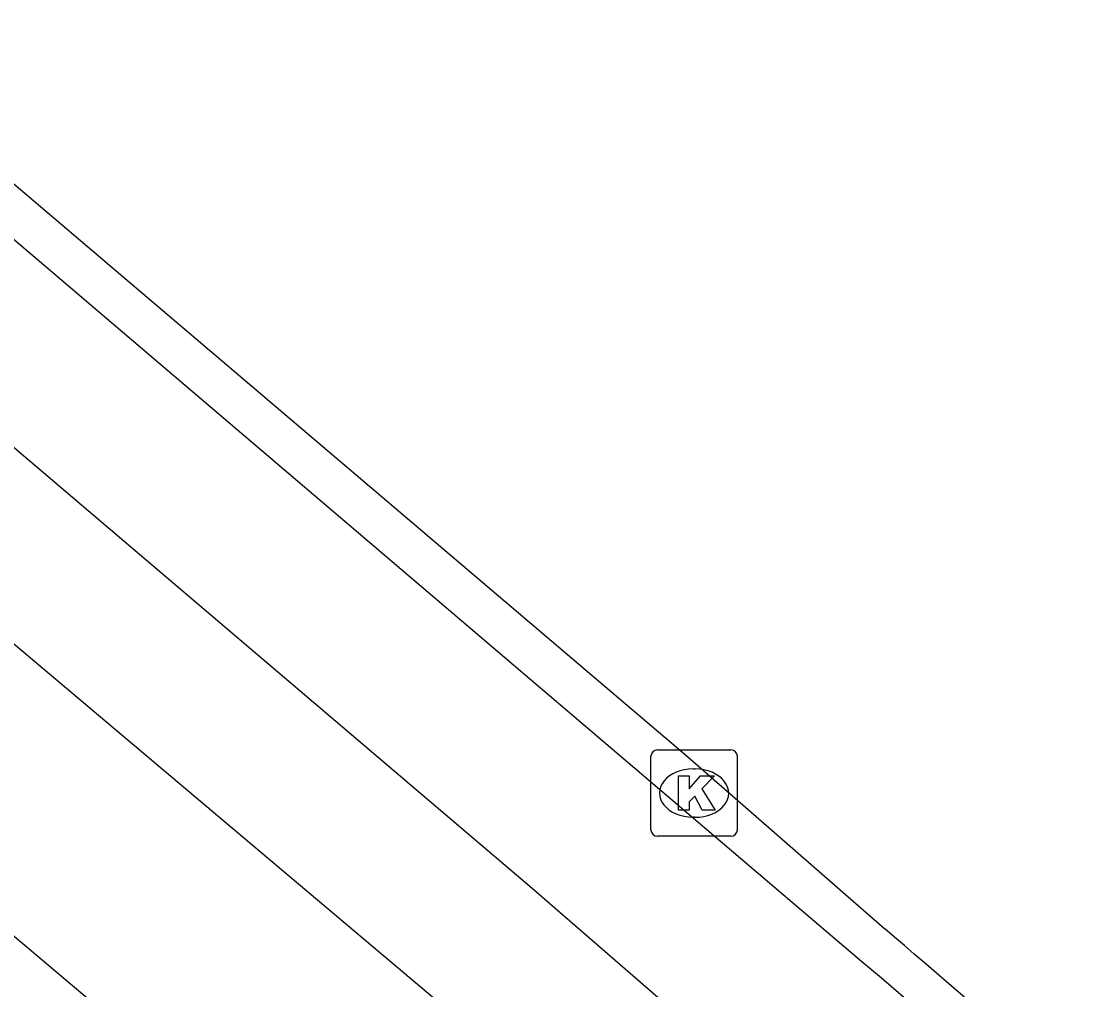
# Model space of a CAD drawing. Extents: x 162347 to 162868, y 381221 to 381813.
# Drawn here: x 162822.08 to 162834.42, y 381547.43 to 381558.65 of the extents above; entities that cross this region are included whole.
import ezdxf

# ---------------------------------------------------------------- set-up
doc = ezdxf.new("R2010")
doc.units = 0
for name, color, linetype in [('IMGEO_Fietspad_gesloten', 7, 'Continuous'), ('IMGEO_Kolk', 7, 'Continuous'), ('IMGEO_Parkeervlak_open', 7, 'Continuous'), ('IMGEO_Rijbaan_lokaal_gesloten', 7, 'Continuous'), ('IMGEO_Rijbaan_lokaal_open', 7, 'Continuous')]:
    doc.layers.add(name, color=color, linetype=linetype)

msp = doc.modelspace()

# ---------------------------------------------------------------- linework, layer by layer
at = {"layer": 'IMGEO_Fietspad_gesloten'}
for points in [[(162800.436, 381566.273), (162829.055, 381542.09), (162840.499, 381532.368)], [(162820.68, 381552.549), (162830.443, 381544.315), (162836.448, 381539.154), (162837.376, 381538.357)]]:
    msp.add_lwpolyline(points, dxfattribs=at)
at = {"layer": 'IMGEO_Kolk'}
for p, q in [((162829.448, 381550.21), (162830.3, 381550.21)), ((162829.373, 381549.284), (162829.373, 381550.136)), ((162830.374, 381550.136), (162830.374, 381549.284)), ((162829.861, 381549.99), (162829.886, 381549.99)), ((162829.884, 381549.43), (162829.859, 381549.43)), ((162830.3, 381549.21), (162829.448, 381549.21))]:
    msp.add_line(p, q, dxfattribs=at)
for points in [[(162829.448, 381550.21), (162830.3, 381550.21)], [(162829.373, 381549.284), (162829.373, 381550.136)], [(162830.374, 381550.136), (162830.374, 381549.284)], [(162829.694, 381549.91), (162829.817, 381549.91), (162829.817, 381549.759), (162829.947, 381549.91), (162830.111, 381549.91), (162829.965, 381549.759), (162830.118, 381549.51), (162829.966, 381549.51), (162829.881, 381549.674), (162829.817, 381549.607), (162829.817, 381549.51), (162829.694, 381549.51), (162829.694, 381549.91)], [(162830.3, 381549.21), (162829.448, 381549.21)]]:
    msp.add_lwpolyline(points, dxfattribs=at)
for centre, start, end in [((162829.45, 381550.134), 91.552, 178.448), ((162829.45, 381550.134), 91.552, 178.448), ((162830.298, 381550.134), 1.552, 88.448), ((162830.298, 381550.134), 1.552, 88.448), ((162829.45, 381549.286), 181.552, 268.448), ((162829.45, 381549.286), 181.552, 268.448), ((162830.298, 381549.286), 271.552, 358.448), ((162830.298, 381549.286), 271.552, 358.448)]:
    msp.add_arc(centre, 0.0765, start, end, dxfattribs=at)
for centre, major_axis, ratio, start_param, end_param in [((162829.86, 381549.71), (-0.387, 0.002), 0.722429, 4.712389, 7.853982), ((162829.885, 381549.71), (-0.39, 0.002), 0.717154, 1.570796, 4.712389)]:
    msp.add_ellipse(centre, major_axis=major_axis, ratio=ratio, start_param=start_param, end_param=end_param, dxfattribs=at)
at = {"layer": 'IMGEO_Parkeervlak_open'}
msp.add_lwpolyline([(162830.852, 381546.13), (162827.998, 381548.604), (162805.642, 381567.628)], dxfattribs=at)
at = {"layer": 'IMGEO_Rijbaan_lokaal_gesloten'}
msp.add_lwpolyline([(162761.412, 381608.404), (162802.506, 381573.344), (162829.77, 381550.157), (162832.081, 381548.137)], dxfattribs=at)
msp.add_arc((162767.649, 381472.164), 99.616, 44.17826, 49.69885, dxfattribs=at)
at = {"layer": 'IMGEO_Rijbaan_lokaal_open'}
msp.add_lwpolyline([(162806.751, 381569.117), (162831.817, 381547.757)], dxfattribs=at)
msp.add_arc((162772.482, 381477.814), 91.72, 43.75846, 49.69072, dxfattribs=at)

doc.saveas('drawing.dxf')
